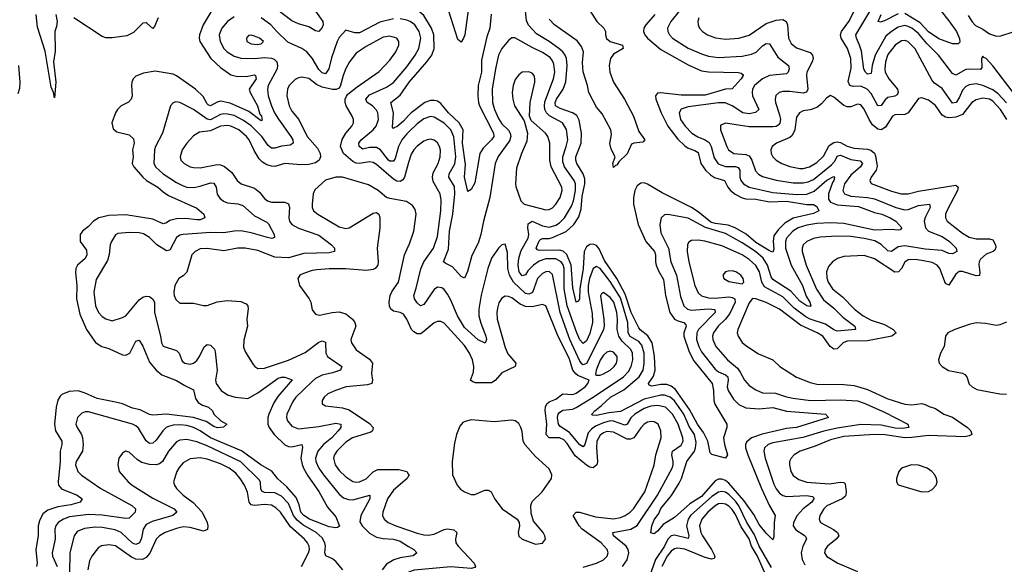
# Model space of a CAD drawing. Header units: inches. Extents: x 1843162 to 1959474, y 907081 to 1016326.
# Tile 382 of 656: x 1897704 to 1903517, y 953062 to 956280. Entities that reach past the tile are written whole.
import ezdxf

# ---------------------------------------------------------------- set-up
doc = ezdxf.new("R2010")
doc.units = ezdxf.units.IN
doc.header["$MEASUREMENT"] = 0
doc.layers.add('B8995', color=7, linetype='Continuous')
doc.layers.add('B9905', color=7, linetype='Continuous')

msp = doc.modelspace()

# ---------------------------------------------------------------- linework, layer by layer
at = {"layer": 'B8995', "color": 5}
for points, elevation in [([(1899449.6, 956330), (1899493.7, 956270), (1899494.7, 956250), (1899490, 956233.6), (1899470, 956210.9), (1899450, 956213.8), (1899410, 956237.6), (1899350, 956254.5), (1899310, 956272.1), (1899130, 956412.4)], 520), ([(1898870, 956387.6), (1898786.4, 956250), (1898765.7, 956190), (1898762.6, 956170), (1898767.6, 956150), (1898831.9, 956050), (1898890, 955997.8), (1898950, 955954.4), (1898990, 955943.4), (1899050, 955945.8), (1899090, 955953), (1899096.9, 955950), (1899100.5, 955930), (1899059.4, 955870), (1899064.5, 955850), (1899108.3, 955770), (1899122.1, 955722.1), (1899131.1, 955708.9), (1899134.5, 955685.5), (1899130, 955682.8), (1899057.3, 955737.3), (1898946.3, 955786.3), (1898890, 955797.7), (1898870, 955793.4), (1898830, 955771.4), (1898817.1, 955777.1), (1898810, 955782.4), (1898786.7, 955826.7), (1898742.5, 955870), (1898630, 955949), (1898610, 955957.3), (1898503.8, 955976.2), (1898435.5, 955964.5), (1898390, 955945.6), (1898374.4, 955930), (1898366, 955910), (1898363.2, 955890), (1898367.1, 955830), (1898361.3, 955810), (1898346.8, 955793.2), (1898303.2, 955770), (1898281.8, 955750), (1898269.1, 955730), (1898247.7, 955670), (1898255.9, 955635.9), (1898278.2, 955618.2), (1898350, 955600.2), (1898376, 955576), (1898380.1, 955550), (1898370.8, 955510), (1898374.2, 955470), (1898368.8, 955430), (1898377, 955410), (1898430.1, 955350), (1898452.2, 955330), (1898520.1, 955290), (1898550, 955262.2), (1898581.6, 955241.6), (1898750, 955166), (1898791.8, 955130), (1898797, 955110), (1898770, 955097.8), (1898750, 955096.5), (1898684.7, 955104.7), (1898630, 955103.2), (1898590, 955093.8), (1898570, 955079.8), (1898550, 955073), (1898490, 955102), (1898330, 955126.2), (1898230, 955122.2), (1898171.2, 955108.8), (1898140.2, 955090), (1898110, 955057.8), (1898075.2, 955030), (1898061.2, 955010), (1898061.3, 954970), (1898098.3, 954918.3), (1898099.8, 954890), (1898090.1, 954869.9), (1898046, 954830), (1898035.9, 954810), (1898034.1, 954785.9), (1898042, 954710), (1898039.2, 954630), (1898059.5, 954539.5), (1898098.4, 954450), (1898151.9, 954371.9), (1898188.7, 954348.7), (1898230, 954336.3), (1898310, 954300.2), (1898330, 954297.7), (1898353.5, 954310), (1898390, 954381.3), (1898410, 954386.7), (1898430, 954351.6), (1898470, 954256.5), (1898510, 954208.7), (1898542.5, 954182.5), (1898630, 954148.1), (1898678.1, 954118.1), (1898730, 954093.7), (1898742.4, 954042.4), (1898758.3, 954018.3), (1898783.1, 954003.1), (1898818, 953990), (1898842, 953970), (1898850.8, 953950), (1898890.8, 953910), (1898926, 953890), (1898907.9, 953872.1), (1898871, 953869), (1898850, 953876.8), (1898805.7, 953905.7), (1898730, 953930), (1898571.2, 953948.8), (1898490, 953943.2), (1898470, 953946.5), (1898415, 953975), (1898370, 953984.4), (1898310, 954009.9), (1898270, 954020.6), (1898161.3, 954041.3), (1898090, 954074.1), (1898050, 954086.3), (1897996.1, 954083.9), (1897953.6, 954066.4), (1897943.4, 954056.6), (1897930, 954032), (1897919.5, 953990), (1897909.6, 953890), (1897915.8, 953850), (1897953.5, 953790), (1897952.8, 953770), (1897941.9, 953730), (1897943.2, 953670), (1897930.6, 953550), (1897932.1, 953530), (1897950, 953507.5), (1898043.1, 953470), (1898073, 953450), (1898061.6, 953430), (1898006.8, 953413.2), (1897930, 953401.1), (1897870, 953382.7), (1897840.4, 953359.6), (1897820.3, 953319.7), (1897813.8, 953290), (1897813.5, 953230), (1897799.9, 953150), (1897807.9, 953070), (1897803.9, 953050)], 520), ([(1897916.5, 956310), (1897925.5, 956270), (1897921.4, 956238.6), (1897910.9, 956209.1), (1897913.9, 956093.9), (1897903.2, 956030), (1897916.9, 955910), (1897910, 955818), (1897903.7, 955850), (1897890, 955882), (1897854.4, 956094.4), (1897810, 956236.2), (1897801.3, 956310)], 480), ([(1898970, 956296.8), (1898930, 956268.8), (1898898, 956230), (1898882.5, 956190), (1898888.1, 956150), (1898909.4, 956110), (1898928.5, 956090), (1898970, 956064.8), (1899010, 956053), (1899089.6, 956049.6), (1899150, 956055.4), (1899190, 956052.8), (1899206.5, 956046.5), (1899222.2, 956030), (1899226.8, 956010), (1899223.9, 955990), (1899170.7, 955890), (1899167, 955870), (1899171.5, 955830), (1899190.5, 955770), (1899209.2, 955730), (1899231.5, 955691.5), (1899304.5, 955590), (1899315.6, 955570), (1899319.3, 955550), (1899301.1, 955538.9), (1899250, 955533.3), (1899210, 955521.2), (1899190, 955521.6), (1899170, 955535.9), (1899133, 955590), (1899070, 955652.7), (1899024.8, 955684.8), (1898970, 955713.2), (1898930, 955722.5), (1898910, 955722.6), (1898890, 955719.7), (1898830, 955688.5), (1898810, 955691.2), (1898730, 955749.8), (1898650, 955789.6), (1898626.2, 955793.8), (1898610, 955789.2), (1898594, 955770), (1898547.6, 955610), (1898505.1, 955530), (1898499.4, 955510), (1898496.3, 955430), (1898508.3, 955408.3), (1898550.2, 955370), (1898630, 955317.9), (1898670, 955297.7), (1898690, 955291.2), (1898731.7, 955288.3), (1898770, 955295.9), (1898830, 955316.4), (1898850, 955313.5), (1898863, 955290), (1898869.2, 955249.2), (1898884.8, 955224.8), (1898907.5, 955207.5), (1898930, 955198.5), (1898991.3, 955191.3), (1899021.7, 955181.7), (1899090, 955120.1), (1899163.8, 955083.8), (1899173.4, 955073.4), (1899205.7, 955010), (1899207.3, 954992.7), (1899192, 954988), (1899167.8, 954992.2), (1899070, 955020.9), (1899010, 955032), (1898970, 955030.3), (1898910, 955019.9), (1898830, 955021.7), (1898669.2, 955010.8), (1898650, 955006.6), (1898630, 954993), (1898590, 954917.7), (1898570, 954913.3), (1898513.3, 954950), (1898470, 954993.7), (1898435.4, 955015.4), (1898410, 955020.5), (1898350, 955022.1), (1898284.3, 955015.7), (1898270, 955008.5), (1898245.2, 954970), (1898237.8, 954950), (1898231.8, 954891.8), (1898222.7, 954857.3), (1898155.1, 954744.9), (1898142.1, 954670), (1898150.9, 954590), (1898168.8, 954550), (1898190, 954526.2), (1898212, 954512), (1898250, 954501.5), (1898310, 954519.5), (1898329.9, 954530.1), (1898410, 954624.9), (1898430, 954639.7), (1898450, 954646), (1898470, 954644.7), (1898490, 954627.9), (1898500.1, 954610), (1898500.5, 954550), (1898535.8, 954410), (1898540.2, 954370), (1898550, 954350.3), (1898630, 954326.3), (1898645.2, 954310), (1898662.3, 954262.3), (1898678, 954250), (1898710, 954243.8), (1898730, 954250.2), (1898750, 954266.4), (1898766.3, 954290), (1898792.7, 954347.3), (1898810, 954360.8), (1898830, 954356.5), (1898853.1, 954333.1), (1898857.1, 954317.1), (1898868.9, 954210), (1898859.3, 954150), (1898864.1, 954130), (1898892.4, 954090), (1898930, 954064.1), (1898975.5, 954050), (1899050, 954042.4), (1899110, 954075.3), (1899230, 954161.8), (1899250, 954168.8), (1899268.6, 954168.6), (1899312.3, 954152.3), (1899227.2, 954052.8), (1899203.6, 954016.4), (1899174.2, 953950), (1899168.7, 953928.7), (1899168.7, 953890), (1899176.9, 953870), (1899206.2, 953830), (1899270, 953768.9), (1899290, 953757.4), (1899310, 953756), (1899370.3, 953770), (1899373.9, 953753.9), (1899364.2, 953690), (1899371.4, 953651.4), (1899380.3, 953630), (1899404.6, 953584.6), (1899470, 953491.5), (1899520.4, 953400.4), (1899570, 953343.7), (1899591.9, 953288.1), (1899580.7, 953279.3), (1899570, 953277.6), (1899530, 953283.4), (1899414.8, 953330), (1899382.3, 953350), (1899363.5, 953370), (1899354.7, 953414.7), (1899336.1, 953456.1), (1899280.8, 953520.8), (1899227.3, 953567.3), (1899192.2, 953612.2), (1899127.9, 953650), (1899012.9, 953732.9), (1898829.6, 953809.6), (1898770, 953850.9), (1898730, 953871.2), (1898690, 953882.7), (1898650, 953885.7), (1898610, 953884), (1898583.1, 953876.9), (1898568.4, 953870), (1898548.2, 953851.8), (1898510, 953794.8), (1898490, 953777.7), (1898470, 953775.4), (1898450, 953792.5), (1898405.8, 953865.8), (1898390, 953880.8), (1898370, 953890.9), (1898110, 953963.2), (1898090, 953963.2), (1898070, 953954.8), (1898044.7, 953930), (1898035.2, 953890), (1898043, 953870), (1898069.6, 953829.6), (1898075.6, 953810), (1898078.4, 953770), (1898074.6, 953730), (1898036.8, 953670), (1898034.3, 953650), (1898046.4, 953610), (1898068.6, 953588.6), (1898182.9, 953510), (1898366.5, 953410), (1898386.9, 953390), (1898384.9, 953370), (1898350, 953335.5), (1898330, 953332.2), (1898190, 953352.6), (1898110, 953357.4), (1897997.2, 953342.8), (1897962.3, 953330), (1897931.8, 953310), (1897916.8, 953290), (1897911.9, 953270), (1897913.2, 953210), (1897895.1, 953130), (1897898, 953110), (1897924.5, 953050)], 540), ([(1898520.8, 956290), (1898499.9, 956240.1), (1898490, 956227.3), (1898457.4, 956257.4), (1898450, 956261), (1898430, 956258.2), (1898375.6, 956204.4), (1898335.8, 956184.2), (1898250, 956171.7), (1898212.8, 956172.8), (1898190, 956179.7), (1898023.5, 956290)], 480), ([(1899910, 956284), (1899830, 956264.9), (1899710, 956202.8), (1899682.6, 956202.6), (1899630, 956218.4), (1899590, 956173.7), (1899577.7, 956150), (1899545, 956055), (1899529.7, 955990.3), (1899510, 955960.6), (1899490, 955966), (1899470, 955985.9), (1899430, 956052.5), (1899399.8, 956090), (1899369.4, 956109.4), (1899286.8, 956146.8), (1899221.4, 956210), (1899187.2, 956250), (1899130, 956289.9)], 540), ([(1900000, 956273.9), (1899990, 956277.8), (1899950, 956284.7)], 540), ([(1900000, 955436.7), (1899974.9, 955350), (1899965.5, 955334.5), (1899950, 955323.4), (1899930, 955325.3), (1899910, 955338.1), (1899810, 955424), (1899790, 955436.4), (1899770, 955440.9), (1899710, 955430.3), (1899690, 955432.3), (1899670, 955442.1), (1899615.2, 955490), (1899597.8, 955530), (1899607.7, 955572.3), (1899630.3, 955609.7), (1899665.6, 955650), (1899673.8, 955670), (1899674, 955690), (1899667.7, 955710), (1899630.6, 955770), (1899624.6, 955790), (1899625.6, 955810), (1899632.9, 955827.1), (1899641.2, 955838.8), (1899696.3, 955883.7), (1899826.1, 955973.9), (1899890, 956039.7), (1899924.6, 956090), (1899941.6, 956130), (1899941.4, 956150), (1899929.8, 956169.8), (1899890, 956182.9), (1899850, 956175.6), (1899750, 956122.3), (1899690, 956082.2), (1899650.9, 956030), (1899630, 955991.1), (1899613.5, 955950), (1899595.5, 955884.5), (1899586.7, 955873.3), (1899573.1, 955866.9), (1899550, 955867.3), (1899490, 955880.4), (1899456.7, 955896.7), (1899410, 955931.4), (1899370, 955940.8), (1899350, 955937.2), (1899330, 955926.2), (1899295.5, 955890), (1899285.2, 955870), (1899280.2, 955830), (1899293.9, 955770), (1899310, 955740.2), (1899350.9, 955690), (1899400.1, 955590), (1899461.3, 955521.3), (1899477.5, 955490), (1899479.6, 955470), (1899472, 955450), (1899450, 955433.9), (1899410, 955424.2), (1899362.8, 955422.8), (1899270, 955430.5), (1899210, 955413.4), (1899190, 955413.9), (1899162.5, 955422.5), (1899137.4, 955437.4), (1899117.1, 955457.1), (1899087.3, 955507.3), (1899058.6, 955570), (1899043.8, 955590), (1898998.4, 955630), (1898950, 955651.4), (1898930, 955655), (1898890, 955649.9), (1898830, 955623.8), (1898765.5, 955614.5), (1898730, 955593), (1898691.1, 955550), (1898662.6, 955510), (1898651.4, 955470), (1898655.2, 955450), (1898674.6, 955430), (1898710, 955410.2), (1898730, 955405.6), (1898770, 955405.5), (1898870, 955425.1), (1898890, 955422.6), (1898912.8, 955412.8), (1898957.2, 955377.2), (1898987.1, 955330), (1898999, 955319), (1899010.5, 955310), (1899090, 955283.8), (1899120.5, 955260.5), (1899150, 955222.8), (1899166.3, 955210), (1899190, 955202.4), (1899270, 955201.8), (1899290, 955190.9), (1899297.3, 955170), (1899291.9, 955110), (1899296.3, 955090), (1899310.5, 955070.5), (1899349, 955049), (1899470, 955006), (1899545.6, 954950), (1899562.7, 954930), (1899562.8, 954917.2), (1899561.6, 954910), (1899530, 954902.7), (1899381.9, 954898.1), (1899290, 954872.8), (1899210, 954876.4), (1899110, 954916.4), (1899035.3, 954930), (1898990, 954930.5), (1898910, 954913.3), (1898810, 954927.3), (1898770, 954925.7), (1898739.1, 954910), (1898721, 954890), (1898691.3, 954788.7), (1898670, 954766.9), (1898644.4, 954750), (1898620.5, 954710), (1898613.1, 954670), (1898616.1, 954650), (1898626.5, 954626.5), (1898650, 954604.2), (1898730, 954604.6), (1898790, 954590.3), (1898810, 954591.4), (1898870, 954612.9), (1898930, 954621.2), (1899010, 954614.3), (1899040.3, 954600.3), (1899050.5, 954590), (1899052.5, 954572.5), (1899044.4, 954510), (1899048.4, 954470), (1899026.5, 954386.5), (1899024.5, 954344.5), (1899036.4, 954316.4), (1899082.3, 954242.3), (1899092.4, 954230), (1899110, 954219.6), (1899150, 954220.6), (1899290, 954269.1), (1899390, 954314.6), (1899470, 954374), (1899490, 954383.5), (1899510, 954374.9), (1899511.5, 954310), (1899521.3, 954290), (1899606, 954230), (1899598.7, 954210), (1899550, 954193.4), (1899490, 954180.4), (1899450, 954160.7), (1899430, 954143.2), (1899335, 954050), (1899315.9, 954024.1), (1899280.1, 953950), (1899279.1, 953930), (1899284.2, 953910), (1899310, 953877.5), (1899350, 953863.3), (1899470, 953876.2), (1899570, 953896.8), (1899600.2, 953890), (1899600.1, 953870), (1899584, 953850), (1899545.9, 953810), (1899497.6, 953770), (1899463.4, 953730), (1899451, 953690), (1899452.9, 953670), (1899469.6, 953630), (1899497.1, 953590), (1899590, 953476.6), (1899615, 953455), (1899644.8, 953444.8), (1899670, 953444.1), (1899770.1, 953470.1), (1899770.8, 953450), (1899718.6, 953350), (1899712.6, 953312.6), (1899724.8, 953290), (1899770, 953245.5), (1899810, 953222.7), (1899850, 953214.6), (1899910, 953210.1), (1899950, 953198.7), (1900000, 953168.4)], 560), ([(1897695.5, 955844.5), (1897704.1, 955875.9), (1897706.9, 955910), (1897698.1, 956010)], 520), ([(1900000, 955615.7), (1899990, 955606), (1899959.7, 955570), (1899940.4, 955530), (1899920.5, 955459.5), (1899910, 955443), (1899890, 955443.2), (1899880.5, 955450), (1899833.8, 955510), (1899810, 955523.8), (1899770, 955524.8), (1899730, 955515.5), (1899707.3, 955530), (1899705.3, 955550), (1899710, 955557.1), (1899719.6, 955570), (1899791.6, 955630), (1899808.1, 955650), (1899822.9, 955690), (1899818.5, 955730), (1899810, 955745), (1899786.4, 955770), (1899755.9, 955790), (1899747, 955810), (1899770, 955835.4), (1899870, 955880.3), (1899910, 955908.9), (1899990, 956001.9), (1900000, 956015.8)], 540), ([(1900000, 955713.9), (1899970, 955679.7), (1899930, 955646.6), (1899916.3, 955643.7), (1899910, 955636.9), (1899905.5, 955645.5), (1899911.6, 955730), (1899895.2, 955790), (1899950, 955833), (1900000, 955905.5)], 520), ([(1900000, 955197.8), (1899986.6, 955206.6), (1899890, 955222.6), (1899870, 955229.6), (1899820.5, 955270), (1899763.9, 955303.9), (1899610, 955349), (1899570, 955349.8), (1899510, 955331.6), (1899445.5, 955274.5), (1899436.9, 955250), (1899430.2, 955190), (1899430.2, 955170), (1899438.9, 955150), (1899463.1, 955130), (1899590, 955056.2), (1899630, 955045.2), (1899650, 955050.2), (1899790, 955137.1), (1899810, 955140.5), (1899824, 955130), (1899830.3, 955110.3), (1899830.2, 955049.8), (1899813.8, 954930), (1899821.1, 954850), (1899817.6, 954830), (1899803, 954810), (1899790, 954803.9), (1899750, 954798.4), (1899630, 954807.7), (1899530, 954807.6), (1899458.3, 954801.7), (1899430, 954797.3), (1899379.3, 954780.7), (1899358, 954770), (1899346.7, 954750), (1899355.8, 954710), (1899412, 954630), (1899422, 954610), (1899430, 954566), (1899450, 954539.1), (1899474, 954534), (1899549.4, 954550.6), (1899590, 954554.4), (1899630, 954542.7), (1899669.2, 954510), (1899682.3, 954490), (1899687.9, 954470), (1899659.2, 954390), (1899662, 954370), (1899689.5, 954329.5), (1899770, 954274.6), (1899787.2, 954250), (1899781.3, 954190), (1899787.2, 954150), (1899782.3, 954130), (1899758.2, 954121.8), (1899630.8, 954110), (1899568.4, 954090), (1899523.7, 954070), (1899502.3, 954050), (1899490.4, 954030), (1899490.5, 954010), (1899510, 953998), (1899610, 953986.6), (1899650, 953975), (1899770, 953894.7), (1899791.4, 953870), (1899786.5, 953850), (1899776.3, 953843.7), (1899669.1, 953810), (1899630, 953784.5), (1899576.6, 953730), (1899562.8, 953710), (1899557.5, 953690), (1899566.3, 953650), (1899590, 953616.8), (1899630, 953579.8), (1899670, 953552.3), (1899690, 953548.3), (1899710, 953549.5), (1899750, 953567.1), (1899791.2, 953608.8), (1899817.6, 953622.4), (1899942.7, 953622.7), (1899988.9, 953610), (1900000, 953593.6)], 580), ([(1900000, 954489.2), (1899990, 954511.1), (1899970, 954540.3), (1899950, 954550.5), (1899910, 954558.6), (1899894.2, 954570), (1899886.8, 954586.8), (1899884.4, 954610), (1899892, 954650), (1899903.3, 954676.7), (1899939.8, 954730), (1899975.3, 954890), (1900000, 954943.3)], 580), ([(1899610.7, 953030), (1899570, 953079.7), (1899550, 953094.6), (1899512.1, 953112.1), (1899505.7, 953130), (1899509.5, 953170), (1899505.5, 953190), (1899490, 953219.3), (1899454.6, 953250), (1899375.6, 953295.6), (1899342.3, 953322.3), (1899320.8, 953350), (1899290, 953421.3), (1899250, 953465.5), (1899210, 953485.5), (1899150, 953487), (1899134.2, 953494.2), (1899128.4, 953508.4), (1899126.1, 953546.1), (1899118.8, 953558.8), (1899010, 953668), (1898810, 953762.4), (1898750, 953785.2), (1898690, 953799.6), (1898650, 953795.5), (1898630, 953785.2), (1898582.8, 953730), (1898547.4, 953670), (1898530, 953655.6), (1898510, 953649.9), (1898470, 953651.4), (1898424.3, 953664.3), (1898399.2, 953679.2), (1898350, 953724.2), (1898328.9, 953731.1), (1898310, 953719.5), (1898290, 953689), (1898283.1, 953650), (1898292, 953610), (1898344.4, 953550), (1898367.6, 953530), (1898490, 953453.1), (1898616.2, 953390), (1898631.3, 953370), (1898607.2, 953350), (1898485.5, 953314.5), (1898450, 953296.7), (1898433, 953270), (1898422.9, 953217.1), (1898411.7, 953190), (1898390, 953179.6), (1898370, 953186.5), (1898303.4, 953250), (1898266.7, 953266.7), (1898190, 953279.5), (1898150, 953281.2), (1898086.5, 953273.5), (1898044.2, 953255.8), (1898025.3, 953230), (1898000.1, 953130), (1897998.2, 953010)], 560), ([(1899368.5, 953050), (1899409.9, 953130), (1899415.3, 953150), (1899413.4, 953170), (1899403.6, 953190), (1899385.2, 953210), (1899303.2, 953283.2), (1899244.4, 953370), (1899216.3, 953396.3), (1899190, 953410.8), (1899150, 953416.5), (1899090, 953410.3), (1899070, 953414.5), (1899059.1, 953430), (1899048.5, 953488.5), (1899030.4, 953530), (1899006.5, 953570), (1898980.7, 953600.7), (1898941, 953630), (1898890, 953656.2), (1898810, 953682.9), (1898770, 953691), (1898710, 953685), (1898670, 953661.1), (1898645.4, 953634.6), (1898630.9, 953610), (1898612.9, 953550), (1898617.8, 953530), (1898629.6, 953509.6), (1898668.4, 953470), (1898727.4, 953427.4), (1898781.9, 953370), (1898810.5, 953310), (1898815.5, 953290), (1898812.9, 953267.1), (1898790, 953257.9), (1898710, 953280.1), (1898670, 953282.9), (1898630, 953274.8), (1898562, 953250), (1898529.4, 953230.6), (1898510, 953210.6), (1898471.7, 953128.3), (1898450, 953102.4), (1898428.3, 953091.7), (1898390, 953093.7), (1898364.2, 953104.2), (1898270, 953171), (1898230, 953177.9), (1898187.8, 953172.2), (1898170, 953161), (1898155.4, 953144.6), (1898129.5, 953110.5), (1898117, 953083), (1898106.4, 953030)], 580), ([(1900000, 953585.6), (1899991.3, 953570), (1899910, 953500.2), (1899875.4, 953450), (1899847, 953370), (1899846.8, 953350), (1899855.5, 953330), (1899879.6, 953310), (1899923.6, 953290), (1900000, 953263.6)], 580), ([(1900000, 953108.9), (1899950, 953101.4), (1899912.1, 953087.9), (1899870, 953062.5), (1899843.1, 953030)], 560)]:
    msp.add_lwpolyline(points, dxfattribs=dict(at, elevation=elevation))
at = {"layer": 'B8995', "color": 5, "elevation": 560}
msp.add_lwpolyline([(1899070, 956188.9), (1899054.2, 956185.8), (1899042.3, 956170), (1899045.5, 956150), (1899070, 956136.4), (1899106.5, 956133.5), (1899130, 956136.5), (1899142.8, 956150), (1899120.3, 956170), (1899090, 956183.2)], close=True, dxfattribs=at)
at = {"layer": 'B9905', "color": 5}
for points, elevation in [([(1903570, 955850.3), (1903450, 956007.7), (1903410, 956050.5), (1903395.9, 956055.9), (1903390, 956064.7), (1903382.3, 956050), (1903383.2, 955996.8), (1903375.3, 955984.7), (1903310, 955988.1), (1903290, 955984.8), (1903230, 955952.4), (1903210, 955962), (1903128.6, 956070), (1903058.6, 956138.6), (1903010, 956197.8), (1902971.4, 956230), (1902950, 956240.3), (1902930, 956244.6), (1902890, 956236.1), (1902850, 956210.3), (1902818.1, 956181.9), (1902753.6, 956070), (1902737.2, 956010), (1902730, 955961.3), (1902710, 955958.5), (1902696.8, 955970), (1902688.4, 955988.4), (1902673.2, 956093.2), (1902662.7, 956130), (1902643.6, 956170), (1902640.7, 956190), (1902770, 956409.3)], 540), ([(1900000, 955905.5), (1900003.1, 955910), (1900108.5, 956030), (1900137.3, 956070), (1900151.4, 956110), (1900147.9, 956190), (1900135.3, 956230), (1900090, 956303.9), (1900054.5, 956334.5), (1900000, 956351.3)], 520), ([(1900352.6, 956350), (1900331.3, 956190), (1900324.9, 956170), (1900310, 956146.9), (1900290, 956163.6), (1900235.4, 956335.4)], 480), ([(1901454.1, 956310), (1901399.8, 956250), (1901389, 956230), (1901386.7, 956210), (1901394.4, 956190), (1901410.8, 956170), (1901490, 956104), (1901650, 956014), (1901730, 955977.2), (1901770, 955972.3), (1901947.6, 955967.6), (1901963.4, 955963.4), (1901974.2, 955954.2), (1901975.8, 955950), (1901964.1, 955930), (1901909.3, 955870.7), (1901870, 955868.5), (1901750, 955833.7), (1901610, 955834.7), (1901490, 955847.9), (1901470, 955846.2), (1901456.9, 955830), (1901459.2, 955810), (1901490.2, 955729.8), (1901530.6, 955650.6), (1901590, 955573.6), (1901630, 955533.7), (1901650, 955521), (1901690, 955507.7), (1901710, 955494.3), (1901725.8, 955430), (1901752.7, 955390), (1901782.3, 955362.3), (1901806.7, 955346.7), (1901864.2, 955330), (1901884.4, 955290), (1901901, 955270), (1901928.7, 955248.7), (1901970, 955227.4), (1901990, 955221.9), (1902050, 955219.8), (1902130, 955204), (1902230, 955207.8), (1902350, 955188.2), (1902390, 955188), (1902410, 955176), (1902422.6, 955150), (1902390, 955134.3), (1902270, 955106.4), (1902221.8, 955078.2), (1902182.2, 955037.8), (1902157, 955003), (1902151.8, 954970), (1902155.3, 954924.7), (1902150, 954906.2), (1902130, 954913.5), (1902050, 954963.7), (1901991.9, 955011.9), (1901928.3, 955050), (1901885.7, 955065.7), (1901810, 955075.5), (1901784.3, 955084.3), (1901710, 955144.9), (1901670, 955170.9), (1901496.8, 955256.8), (1901410, 955308.5), (1901390, 955315.4), (1901370, 955314.6), (1901350, 955298.5), (1901336.1, 955270), (1901328.4, 955230), (1901328.5, 955190), (1901356.1, 955070), (1901401.3, 954970), (1901451.1, 954910), (1901457.5, 954890), (1901457.4, 954850), (1901461.9, 954830), (1901475.4, 954795.4), (1901504.6, 954744.6), (1901516.2, 954650), (1901542.9, 954550), (1901570.6, 954510.6), (1901590, 954499.9), (1901624.2, 954490), (1901636.4, 954476.4), (1901638, 954470), (1901624.6, 954430), (1901625.4, 954410), (1901657, 954317), (1901684.6, 954264.6), (1901791.3, 954130), (1901800.6, 954090), (1901802.7, 954030), (1901807.9, 954007.9), (1901878, 953890), (1901879.1, 953870), (1901859.5, 953810), (1901864.2, 953770), (1901883.1, 953710), (1901871, 953690), (1901790.8, 953710.8), (1901781, 953721), (1901766.3, 953790), (1901741.7, 953841.7), (1901705.3, 953890), (1901657.6, 953977.6), (1901575.4, 954095.4), (1901550, 954114.7), (1901524.6, 954124.6), (1901490, 954125.3), (1901435.2, 954115.2), (1901420.2, 954120.2), (1901416.1, 954130), (1901446.4, 954173.6), (1901456.5, 954210), (1901451.6, 954291.6), (1901437.2, 954370), (1901412.9, 954412.9), (1901367, 954447), (1901358.6, 954458.6), (1901313.7, 954550), (1901278.6, 954658.6), (1901230, 954751.1), (1901156.7, 954856.7), (1901125.1, 954925.1), (1901110, 954945.7), (1901090, 954954.4), (1901070, 954952.2), (1901050, 954937.1), (1901036.9, 954910), (1901030.5, 954810), (1901010.8, 954690), (1901008.9, 954631.1), (1901002.8, 954617.2), (1900990, 954611.3), (1900970, 954695.1), (1900960.2, 954830), (1900933.1, 954893.1), (1900911.6, 954911.6), (1900890, 954917.4), (1900770, 954916.9), (1900760.1, 954920.1), (1900752.9, 954930), (1900770, 954972.7), (1900778.8, 954981.2), (1900790, 954987.9), (1900830, 954987.1), (1900850, 954992.6), (1900930, 955027.5), (1900976, 955070), (1901005.2, 955114.8), (1901018.2, 955161.8), (1901024.4, 955235.6), (1901041.1, 955310), (1901039.4, 955339.4), (1901030, 955369.8), (1900993.7, 955430), (1900987.1, 955450), (1900987.3, 955470), (1901017.9, 955550), (1901020.5, 955610), (1901007, 955687), (1900992.8, 955712.8), (1900968.2, 955730), (1900894.8, 955754.8), (1900867.4, 955770), (1900865.3, 955790), (1900873.2, 955810), (1900912.5, 955870), (1900927.9, 955912.1), (1900936.7, 956010), (1900932.6, 956050), (1900924.5, 956070), (1900910.7, 956090), (1900887.5, 956110), (1900830, 956151.5), (1900755.9, 956195.9), (1900708, 956248), (1900695.8, 956275.8), (1900686, 956370)], 520), ([(1901070, 956334.3), (1901111.1, 956270), (1901151.6, 956230), (1901162.5, 956210), (1901162.1, 956190), (1901169.2, 956169.2), (1901190, 956151.5), (1901261.8, 956130), (1901267.2, 956110), (1901210, 956076.8), (1901191.2, 956050), (1901183.8, 956010), (1901187.8, 955970), (1901210.3, 955910.3), (1901273.9, 955810), (1901326.7, 955710), (1901359.7, 955619.7), (1901394.4, 955570), (1901383.4, 955556.6), (1901330.2, 955549.8), (1901316.1, 955543.9), (1901290, 955486.6), (1901240.6, 955439.4), (1901230, 955420.5), (1901221.1, 955418.9), (1901210, 955407), (1901205.1, 955430), (1901219.3, 955470), (1901195.6, 955515.6), (1901187.9, 955547.9), (1901197.9, 955602.1), (1901194, 955630), (1901143.6, 955723.6), (1901110, 955763.2), (1901064.7, 955850), (1901056.6, 955890), (1901030, 955971.3), (1901026.6, 956026.6), (1901031.5, 956090), (1901021.2, 956121.2), (1900994.5, 956154.5), (1900862.2, 956250), (1900830, 956283.6)], 480), ([(1901597, 956330), (1901547.3, 956270), (1901527.8, 956230), (1901530.2, 956210), (1901540.2, 956190), (1901558, 956170), (1901650, 956111.8), (1901730, 956077.2), (1901770, 956064.2), (1901830, 956056.6), (1901970, 956063.7), (1902024.6, 956075.4), (1902051.6, 956088.4), (1902090, 956125.5), (1902110, 956138.4), (1902130, 956136.9), (1902179, 956059), (1902242.6, 956010), (1902246.8, 955990), (1902240.7, 955970), (1902230, 955959.3), (1902130, 955950.3), (1902090, 955929.4), (1902041.9, 955890), (1902030.6, 955869.4), (1902027.6, 955850), (1902030.6, 955830), (1902067.5, 955750), (1902048, 955732), (1902010, 955723.9), (1901973.5, 955730), (1901910, 955771.2), (1901868.6, 955788.6), (1901830, 955787.8), (1901650, 955765.7), (1901609.7, 955750.3), (1901598, 955730), (1901605.5, 955690), (1901632.8, 955650), (1901671.9, 955610), (1901707.9, 955587.9), (1901750.7, 955570.7), (1901774.2, 955554.2), (1901786.2, 955530), (1901803.2, 955463.2), (1901828.3, 955428.3), (1901870, 955411.7), (1901930, 955411.5), (1901946.1, 955406.1), (1901954.6, 955390), (1901954.9, 955350), (1901960.9, 955330), (1901977, 955310), (1902010, 955290.5), (1902150, 955258.9), (1902292.7, 955247.3), (1902350, 955248.8), (1902393.5, 955266.5), (1902470, 955331.2), (1902510, 955353), (1902513.4, 955350), (1902510.8, 955330), (1902502.1, 955317.9), (1902478.6, 955250), (1902479.5, 955219.5), (1902490, 955202.5), (1902530, 955186.4), (1902656, 955176), (1902750, 955141), (1902794.7, 955130), (1902843.5, 955110), (1902876, 955090), (1902911.8, 955050), (1902902.5, 955037.5), (1902890, 955035.8), (1902850, 955039.8), (1902750, 955037.1), (1902570, 955076.5), (1902490, 955080.3), (1902410, 955075), (1902350, 955065.1), (1902300.6, 955050), (1902267.9, 955030), (1902231.6, 954988.4), (1902224.5, 954970), (1902225.1, 954930), (1902258.5, 954830), (1902324.9, 954710), (1902347.2, 954647.2), (1902368.1, 954610), (1902374.9, 954590), (1902370, 954586), (1902350, 954589.4), (1902310, 954616.2), (1902256.4, 954676.4), (1902150, 954745.7), (1902140.9, 954760.9), (1902118.4, 954830), (1902092.3, 954870), (1902048.2, 954910), (1901970, 954961.7), (1901870, 955016), (1901752.4, 955052.4), (1901650, 955107.4), (1901530.2, 955129.8), (1901510, 955126.9), (1901490.2, 955109.8), (1901483.8, 955070), (1901490, 955020.5), (1901534.5, 954930), (1901547.5, 954850), (1901581.2, 954770), (1901604.5, 954644.5), (1901624.5, 954590), (1901647.2, 954570), (1901670, 954563.3), (1901771.5, 954571.5), (1901807.5, 954567.5), (1901810.1, 954550), (1901710.5, 954450), (1901701.2, 954430), (1901700.3, 954390), (1901712.5, 954350), (1901730, 954317.5), (1901810, 954215), (1901830, 954199.2), (1901870, 954182.1), (1901883.8, 954170), (1901886, 954150), (1901881.3, 954110), (1901885.9, 954090), (1901917.4, 954037.4), (1901950, 954006.6), (1901990, 953986.5), (1902070, 953981.7), (1902150, 953988.9), (1902230, 953967.4), (1902461, 953950), (1902478, 953930), (1902290, 953871.5), (1902230, 953863.7), (1902088.2, 953831.8), (1902024.1, 953810), (1901995.4, 953784.6), (1901989.6, 953770), (1901989.6, 953750), (1902002.5, 953710), (1902082.7, 953510), (1902130, 953406.9), (1902164.9, 953350), (1902157.8, 953310), (1902155.8, 953224.2), (1902150, 953207), (1902110, 953246.9), (1902070, 953297.8), (1902037.1, 953357.1), (1901980, 953440), (1901890, 953542.3), (1901870, 953557.5), (1901850, 953565.1), (1901830, 953564.6), (1901810, 953555.3), (1901730, 953463.7), (1901660.5, 953419.5), (1901570, 953339), (1901502.1, 953297.9), (1901470, 953258.9), (1901450, 953242.4), (1901430, 953249.2), (1901436.2, 953290), (1901450, 953324.9), (1901476.9, 953363.1), (1901490, 953391.4), (1901551.5, 953468.5), (1901597.6, 953542.4), (1901610.5, 953569.5), (1901643.3, 953670), (1901687.5, 953730), (1901694.3, 953750), (1901697.1, 953782.9), (1901687.4, 953830), (1901656.7, 953876.7), (1901624.4, 953950), (1901570, 954027.6), (1901544.4, 954050), (1901510, 954061.9), (1901490, 954061.9), (1901390, 954037.1), (1901250, 953964.9), (1901182.1, 953957.9), (1901110, 953940.7), (1901084.3, 953944.3), (1901081.8, 953950), (1901098.6, 953970), (1901139.6, 954000.4), (1901191.3, 954050), (1901270, 954093), (1901361.8, 954170), (1901384.9, 954210), (1901390.6, 954249.4), (1901389.9, 954310.1), (1901376.9, 954356.9), (1901358.9, 954378.9), (1901308.7, 954408.7), (1901296.5, 954430), (1901293.6, 954490), (1901250, 954637.1), (1901190, 954733.3), (1901130, 954808.9), (1901110, 954821.2), (1901090, 954810.8), (1901067, 954750), (1901059.8, 954710), (1901059.6, 954670), (1901083.8, 954543.8), (1901085.7, 954490), (1901070, 954425), (1901050, 954383.2), (1901030, 954367.6), (1901010, 954389.1), (1900992.3, 954430), (1900935.3, 954590), (1900919.1, 954690), (1900917.5, 954810), (1900912.2, 954832.2), (1900900.6, 954850), (1900870, 954867.3), (1900810, 954866.6), (1900770, 954852.4), (1900737.4, 954830), (1900704.6, 954795.4), (1900690, 954772.2), (1900670, 954765.8), (1900653, 954790), (1900647.6, 954830), (1900651.6, 954870), (1900664.2, 954915.8), (1900705.8, 954990), (1900709.1, 955010), (1900703.5, 955050), (1900706, 955074), (1900730, 955090.1), (1900790, 955062.7), (1900830, 955054.6), (1900870, 955066.8), (1900890, 955079.6), (1900919.4, 955110), (1900962.5, 955177.5), (1900974.1, 955210), (1900985.4, 955270), (1900984.8, 955310), (1900977.4, 955330), (1900920.3, 955410), (1900910, 955439.5), (1900910.7, 955470), (1900931.1, 955530), (1900939, 955570), (1900931.8, 955631.8), (1900907.6, 955670), (1900831.4, 955711.4), (1900814.2, 955730), (1900804.7, 955750), (1900801.6, 955770), (1900805.1, 955794.9), (1900855.3, 955930), (1900862.5, 955970), (1900857.8, 956017.8), (1900850, 956037.6), (1900836, 956056), (1900790, 956086.5), (1900730, 956114.9), (1900627, 956173), (1900610, 956172.4), (1900590, 956156.3), (1900550, 956109.7), (1900530.1, 956069.9), (1900512.3, 955990), (1900493.6, 955870), (1900495.7, 955790), (1900506.5, 955750), (1900530, 955696.3), (1900550, 955665), (1900590, 955627.4), (1900600.5, 955610), (1900603.1, 955590), (1900595.4, 955564.6), (1900529.3, 955470.7), (1900511.9, 955430), (1900478.9, 955230), (1900442.7, 955090), (1900427.1, 955010), (1900410, 954959.7), (1900373.8, 954886.2), (1900347.9, 954792.1), (1900330, 954752), (1900310, 954763), (1900259.5, 954819.5), (1900219.2, 954839.2), (1900206.6, 954850), (1900236.1, 954923.9), (1900241.2, 955030), (1900260.5, 955130), (1900272.8, 955250), (1900270, 955294), (1900236.7, 955350), (1900238.5, 955370), (1900272, 955428), (1900278.4, 955470), (1900267.2, 955587.2), (1900249.4, 955630), (1900210, 955668.8), (1900150, 955704.3), (1900130, 955707.7), (1900090, 955694.5), (1900050, 955664), (1900000, 955615.7)], 540), ([(1900487.4, 956312.6), (1900478.8, 956230), (1900461.9, 956178.1), (1900430, 956040.7), (1900429.7, 955970), (1900410.1, 955890), (1900408.6, 955830), (1900411.6, 955790), (1900417.9, 955770), (1900501.1, 955610), (1900503.6, 955590), (1900489.5, 955570), (1900439.7, 955520.3), (1900420.4, 955490), (1900390, 955315.1), (1900370, 955275.6), (1900350, 955265.1), (1900330.6, 955350), (1900336.2, 955423.8), (1900318, 955550), (1900323, 955630), (1900299.1, 955670), (1900236.4, 955730), (1900190, 955785.3), (1900170, 955799), (1900150, 955803.2), (1900130, 955802), (1900095.4, 955790), (1900014.1, 955730), (1900000, 955713.9)], 520), ([(1900000, 956015.8), (1900038.8, 956070), (1900059.9, 956110), (1900071.3, 956170), (1900063.2, 956210), (1900037.4, 956250), (1900010, 956269.9), (1900000, 956273.9)], 540), ([(1901713.4, 956290), (1901708.2, 956270), (1901709.1, 956250), (1901717.7, 956230), (1901734.9, 956210), (1901763.7, 956190), (1901812, 956172), (1901870, 956164.3), (1901948.7, 956170), (1902010, 956188), (1902110, 956258), (1902170, 956276.9), (1902210, 956281.6), (1902229, 956269), (1902237, 956250), (1902242.3, 956170), (1902259.2, 956139.2), (1902290, 956113.7), (1902370, 956085.1), (1902385.1, 956070), (1902387.7, 956050), (1902382.1, 956030), (1902351.8, 955970), (1902349.1, 955950), (1902357.8, 955870), (1902348.3, 955851.7), (1902330, 955845.7), (1902250, 955855), (1902210, 955855), (1902188.5, 955850), (1902168.2, 955831.8), (1902163.2, 955810), (1902165.5, 955790), (1902190, 955718), (1902194.9, 955690), (1902191.5, 955668.5), (1902182.6, 955657.4), (1902170.4, 955649.6), (1902150, 955647.5), (1902010, 955647.3), (1901871.3, 955668.7), (1901844.1, 955655.9), (1901840.3, 955650), (1901842, 955630), (1901878.3, 955530), (1901889.4, 955510), (1901919.5, 955490), (1901990, 955484), (1902010, 955475.2), (1902027, 955450), (1902047.5, 955387.5), (1902066.4, 955366.4), (1902090, 955353.1), (1902170, 955331.9), (1902270, 955316.6), (1902330, 955316), (1902357.9, 955322.1), (1902390, 955336.4), (1902497.5, 955422.5), (1902515.3, 955444.7), (1902530, 955473.7), (1902541.7, 955478.3), (1902550, 955479.9), (1902610, 955454.7), (1902665, 955445), (1902678.8, 955430), (1902667.5, 955410), (1902610, 955361.7), (1902573.3, 955310), (1902563.6, 955270), (1902573.8, 955250), (1902610, 955238), (1902709.8, 955229.8), (1902750, 955221.7), (1902875.8, 955170), (1902930, 955156.5), (1902950, 955159.2), (1903010, 955182.4), (1903074.9, 955190), (1903079.8, 955170), (1903048.8, 955111.2), (1903043.4, 955090), (1903050.8, 955050), (1903070.2, 955030), (1903150, 954998.4), (1903192.7, 954970), (1903231.7, 954930), (1903235.8, 954910), (1903210, 954896.2), (1903190, 954899.4), (1903150, 954916.7), (1903050, 954923.1), (1902930, 954943.4), (1902890, 954938.1), (1902850, 954910.5), (1902830, 954914), (1902790, 954951.4), (1902752.5, 954972.5), (1902690, 954987.8), (1902610, 954998.4), (1902530, 955000.4), (1902430, 954995.7), (1902390, 954987.1), (1902350.3, 954970), (1902329.3, 954950), (1902322.5, 954930), (1902322.8, 954910), (1902347.2, 954830), (1902407.2, 954687.2), (1902450, 954624.2), (1902510, 954576.3), (1902563.1, 954523.1), (1902633.8, 954470), (1902638.4, 954450), (1902530, 954438.7), (1902510, 954447.2), (1902461.2, 954481.2), (1902370, 954510.8), (1902344.1, 954524.1), (1902275.4, 954575.4), (1902210, 954643), (1902102, 954702), (1902084.9, 954730), (1902072.1, 954790), (1902050, 954828), (1902010, 954864), (1901970, 954889.9), (1901850, 954944), (1901748.9, 954971.1), (1901710, 954977.4), (1901670, 954975.5), (1901654.5, 954965.5), (1901647.4, 954952.6), (1901645, 954910), (1901655, 954850), (1901690.1, 954710), (1901710, 954666.5), (1901730, 954648.4), (1901770, 954636.6), (1901810, 954635.2), (1901890, 954642.3), (1901910, 954639.5), (1901925.1, 954630), (1901927.5, 954610), (1901895.4, 954544.6), (1901870, 954511.5), (1901827.3, 954470), (1901799.8, 954430), (1901794.2, 954410), (1901795.6, 954390), (1901814.3, 954350), (1901883, 954270), (1901940.7, 954220.7), (1901957.7, 954197.7), (1901982, 954150), (1902010, 954118.4), (1902050, 954092.6), (1902090, 954075.9), (1902166.9, 954073.1), (1902230, 954051.3), (1902270, 954043.3), (1902372, 954030), (1902550, 954033.1), (1902650, 954027.8), (1902690, 954014.9), (1902810, 953961.1), (1902946.4, 953890), (1902953, 953870), (1902914.9, 953865.1), (1902872.9, 953867.1), (1902790, 953885.2), (1902670, 953888.8), (1902530, 953867.1), (1902451.2, 953848.8), (1902327.8, 953812.2), (1902150, 953779.3), (1902122.8, 953770), (1902101.6, 953750), (1902096.6, 953730), (1902104, 953690), (1902156.2, 953536.2), (1902170, 953508.3), (1902190, 953482.5), (1902209.3, 953469.3), (1902230, 953462.6), (1902349.6, 953469.6), (1902383.5, 953463.5), (1902393.6, 953453.6), (1902379.5, 953430), (1902329.5, 953390.5), (1902294.7, 953350), (1902271.5, 953310), (1902269.5, 953290), (1902285.2, 953265.2), (1902334.9, 953234.9), (1902344.2, 953224.2), (1902348.4, 953210), (1902327.3, 953170), (1902316.8, 953130), (1902322.6, 953090), (1902338.5, 953058.5)], 560), ([(1903530, 955789.1), (1903481.1, 955841.1), (1903450, 955864.4), (1903390, 955891.4), (1903350, 955900.5), (1903310, 955895.5), (1903290, 955885.9), (1903270, 955864.2), (1903250, 955817.1), (1903232.3, 955790), (1903210, 955787.4), (1903150, 955873.1), (1903105, 955905), (1903090, 955921.2), (1902990, 956107), (1902948, 956150), (1902930, 956157.4), (1902910, 956155), (1902873.4, 956130), (1902830, 956074), (1902815, 956030), (1902810.5, 955990), (1902814.1, 955970), (1902835.1, 955930), (1902885.3, 955870), (1902890.8, 955850), (1902883.9, 955836.1), (1902871.1, 955828.9), (1902830, 955820.7), (1902813.7, 955806.3), (1902790, 955773.5), (1902770, 955771.6), (1902730, 955844.1), (1902707.9, 955870), (1902670, 955886.5), (1902624.6, 955884.6), (1902604.2, 955890), (1902594.8, 955914.8), (1902612.5, 955992.5), (1902611.1, 956050), (1902591.3, 956110), (1902553.7, 956170), (1902549.9, 956190), (1902555.7, 956210), (1902598.8, 956270), (1902630.4, 956330)], 560), ([(1902890, 956313.5), (1902810, 956272.4), (1902785.4, 956265.4), (1902772.7, 956270), (1902789.9, 956310)], 520), ([(1903143.7, 956330), (1903190, 956273.5), (1903233.6, 956210), (1903252, 956168), (1903253.8, 956146.2), (1903243.8, 956136.2), (1903210, 956138), (1903130, 956165.7), (1903070, 956207.5), (1903020.2, 956260.2), (1902930, 956315.6)], 520), ([(1903303.7, 956303.7), (1903326.5, 956266.5), (1903346, 956246), (1903390, 956223.3), (1903430, 956195.3), (1903470, 956182.2), (1903495.6, 956184.4), (1903570, 956208.5)], 540), ([(1903530.8, 955690), (1903493.7, 955750), (1903450, 955798.8), (1903430, 955809.9), (1903390, 955816), (1903350, 955806.9), (1903325.3, 955790), (1903270, 955719.5), (1903230, 955703.5), (1903190, 955700.5), (1903170, 955704), (1903150, 955715.2), (1903110, 955772.4), (1903070, 955804.5), (1903030, 955818), (1903010, 955814.5), (1902950.1, 955729.9), (1902930, 955720.1), (1902870, 955717.8), (1902855.8, 955710), (1902815.1, 955644.9), (1902790, 955629.9), (1902770, 955633.6), (1902739.5, 955659.5), (1902719.2, 955690), (1902690, 955752.1), (1902670, 955775.9), (1902650, 955779.8), (1902610, 955765.4), (1902590, 955764.9), (1902570, 955773), (1902510, 955822.3), (1902490, 955831.8), (1902470, 955818.7), (1902438.2, 955781.8), (1902410, 955760.8), (1902370, 955746.6), (1902330, 955740.6), (1902306.7, 955730), (1902290, 955702.9), (1902280.6, 955630), (1902264, 955596), (1902250, 955584.7), (1902172, 955550), (1902146, 955530), (1902137.7, 955510), (1902140.2, 955490), (1902150.3, 955470), (1902170.3, 955450), (1902204.2, 955430), (1902250, 955412.2), (1902310, 955400.9), (1902330, 955400.9), (1902366.6, 955410), (1902410, 955437), (1902450, 955473.2), (1902483.4, 955536.6), (1902510, 955553.9), (1902530, 955557.5), (1902550, 955553.8), (1902590, 955533.1), (1902630, 955520.3), (1902710, 955515.2), (1902728.9, 955508.9), (1902750.3, 955490.3), (1902756.4, 955476.4), (1902766.4, 955413.6), (1902760.1, 955390), (1902730.2, 955350), (1902722.6, 955330), (1902731.6, 955311.6), (1902850, 955267.4), (1902908.6, 955251.4), (1902950, 955251.5), (1903010, 955266.7), (1903230, 955302.6), (1903243.9, 955290), (1903240.7, 955270), (1903176.6, 955150), (1903170.1, 955130), (1903170.2, 955110), (1903179.7, 955090), (1903270, 955018.4), (1903310, 954995.4), (1903350, 954984.7), (1903430, 954985.5), (1903450, 954979.1), (1903464, 954950), (1903466.8, 954933.2), (1903460.9, 954919.1), (1903450.4, 954910), (1903410, 954894.2), (1903375.6, 954864.4), (1903367.9, 954850), (1903366.7, 954833.3), (1903372.9, 954787.1), (1903370.7, 954769.3), (1903350, 954766.1), (1903270, 954792.8), (1903250, 954792.2), (1903230, 954777), (1903190, 954710.8), (1903170, 954721.6), (1903135.8, 954810), (1903120.2, 954830), (1903090, 954844.7), (1903030, 954857.3), (1902990, 954863.9), (1902950, 954860.5), (1902930, 954848.1), (1902910.1, 954809.9), (1902891.5, 954790), (1902870, 954787.5), (1902750, 954866.4), (1902690, 954886.5), (1902570, 954881.5), (1902531.4, 954868.6), (1902502, 954850), (1902478, 954822), (1902467, 954790), (1902470, 954754), (1902477.5, 954730), (1902501.9, 954690), (1902562.2, 954642.2), (1902632.4, 954570), (1902684, 954530), (1902730, 954505.3), (1902810, 954479.5), (1902860.9, 954450), (1902878.6, 954430), (1902852.2, 954410), (1902710, 954383.4), (1902590, 954379.7), (1902565.9, 954370), (1902530, 954335.2), (1902510, 954333.1), (1902489.2, 954349.2), (1902445, 954410), (1902411.6, 954430), (1902314.2, 954474.2), (1902190, 954569.9), (1902110, 954608.2), (1902050, 954630.6), (1902030, 954632.4), (1902010, 954606.3), (1901943, 954450), (1901940.6, 954430), (1901945.4, 954410), (1901970, 954372.9), (1901990, 954355.8), (1902066.5, 954306.5), (1902150, 954270.2), (1902191.5, 954231.5), (1902290, 954168.7), (1902370, 954136.8), (1902410, 954126.8), (1902570, 954125.5), (1902630, 954118.2), (1902710, 954095.2), (1902830, 954039.6), (1902930, 954008.1), (1902970, 954003.8), (1903030, 954012.5), (1903050, 954007), (1903073.9, 953993.9), (1903110, 953983.7), (1903160.2, 953950), (1903210.7, 953930.7), (1903299.6, 953870), (1903318.7, 953850), (1903325.5, 953830), (1903310, 953820.5), (1903284.6, 953815.4), (1903070, 953823.1), (1902970, 953810.6), (1902930, 953810.2), (1902813.1, 953826.9), (1902751.1, 953828.9), (1902570, 953817.9), (1902490, 953798.3), (1902400, 953760), (1902311.8, 953730), (1902275.8, 953710), (1902257.5, 953690), (1902249.3, 953670), (1902247.8, 953650), (1902257.1, 953610), (1902270, 953587.1), (1902303.3, 953563.3), (1902350, 953548.1), (1902483.2, 953536.8), (1902550, 953547.5), (1902570, 953544.9), (1902577.3, 953537.3), (1902582.7, 953490), (1902581.1, 953470), (1902576.4, 953463.6), (1902560.2, 953450), (1902470, 953407.2), (1902450.9, 953390), (1902426.8, 953350), (1902423.2, 953330), (1902431.2, 953310), (1902508.3, 953268.3), (1902532.4, 953250), (1902539.6, 953230), (1902524.9, 953210), (1902472.4, 953170), (1902459.2, 953150), (1902456.2, 953130), (1902468.1, 953108.1), (1902533.6, 953070), (1902650, 953020.3)], 580), ([(1901263, 953050), (1901290.8, 953089.2), (1901299.3, 953130), (1901295.7, 953150), (1901283.7, 953170), (1901209.8, 953230), (1901206.3, 953250), (1901311, 953269), (1901349.3, 953290.7), (1901469.9, 953470), (1901555.7, 953630), (1901562.2, 953650), (1901562.5, 953670), (1901553, 953710), (1901558.3, 953730), (1901610, 953766.4), (1901620.7, 953790), (1901619.2, 953810), (1901591, 953890), (1901558.8, 953950), (1901515.6, 953990), (1901470, 954000.9), (1901430, 953996.5), (1901390, 953982.2), (1901334.6, 953950), (1901312.2, 953927.8), (1901290, 953889.9), (1901275.8, 953884.2), (1901210, 953908.5), (1901190, 953909.1), (1901150, 953899.1), (1901102.4, 953877.6), (1901079.2, 953860.8), (1901060.9, 953839.1), (1901040.5, 953770), (1901030, 953756.5), (1901010, 953768.2), (1900950, 953841.8), (1900895.6, 953875.6), (1900885.4, 953890), (1900878.9, 953930), (1900882.2, 953950), (1900890, 953959.5), (1900910, 953972.7), (1900970, 953979), (1900990, 953987.9), (1901090, 954048.9), (1901268.2, 954170), (1901298.1, 954201.9), (1901314.7, 954230), (1901324.4, 954270), (1901320.9, 954310), (1901311.2, 954331.2), (1901260.3, 954380.3), (1901240.5, 954410), (1901231.1, 954450), (1901233.9, 954510), (1901230, 954549.6), (1901210.9, 954610), (1901190, 954637.7), (1901150, 954667.4), (1901139, 954661), (1901132, 954648), (1901153.4, 954510), (1901155, 954470), (1901151.2, 954450), (1901058.4, 954261.6), (1901050, 954248.5), (1901030, 954241.6), (1901025.3, 954245.3), (1901010, 954262.5), (1900951.4, 954390), (1900894.7, 954550), (1900850, 954775.1), (1900830, 954792.7), (1900810, 954790.9), (1900790, 954781.1), (1900761.1, 954750), (1900731.8, 954668.2), (1900710, 954657.7), (1900690, 954663), (1900620.1, 954730), (1900594.7, 954770), (1900586.5, 954810), (1900584.1, 954904.1), (1900570, 954954.5), (1900550, 954949.6), (1900530, 954929.7), (1900490, 954871.2), (1900466.9, 954810), (1900427.4, 954652.6), (1900414.6, 954570), (1900414.6, 954530), (1900426, 954486), (1900455.3, 954410), (1900459.7, 954390), (1900451.2, 954368.8), (1900410, 954389.2), (1900330, 954461.6), (1900288, 954530), (1900250, 954622.3), (1900230, 954659.2), (1900210, 954686.4), (1900196.2, 954696.2), (1900170, 954699.8), (1900150, 954686.6), (1900090, 954596.8), (1900070, 954589.8), (1900050, 954606.8), (1900035, 954630), (1900030.6, 954650), (1900045.4, 954694.6), (1900072, 954808), (1900090.5, 954849.5), (1900147.6, 954930), (1900170, 954999.1), (1900189.4, 955150), (1900192.6, 955212.6), (1900186, 955250), (1900144.7, 955324.7), (1900140.4, 955350), (1900145.9, 955374.1), (1900174, 955430), (1900186.5, 955470), (1900188.9, 955508.9), (1900183.1, 955530), (1900170, 955552.6), (1900150, 955568.4), (1900130, 955573.8), (1900110, 955570.7), (1900090, 955561.2), (1900050, 955532.4), (1900030, 955511.7), (1900014.2, 955485.8), (1900000, 955436.7)], 560), ([(1900000, 954943.3), (1900003.1, 954950), (1900031.7, 955030), (1900045, 955130), (1900038, 955158), (1900022.8, 955182.8), (1900000, 955197.8)], 580), ([(1901030, 953044.6), (1901109.8, 953070), (1901150.7, 953089.3), (1901172.2, 953110), (1901178.3, 953130), (1901172.8, 953150), (1901136.8, 953190), (1901024.4, 953270), (1901006.4, 953290), (1900972, 953350), (1900989.6, 953370), (1901009.4, 953370.6), (1901102.9, 953342.9), (1901210, 953331.1), (1901250, 953338.8), (1901278.2, 953350), (1901308.3, 953370), (1901327.4, 953390), (1901393.6, 953490), (1901450, 953648), (1901460.2, 953710), (1901491.6, 953810), (1901488.7, 953850), (1901472.9, 953890), (1901450, 953904.1), (1901430, 953906.3), (1901410, 953901.1), (1901390, 953889.8), (1901370, 953868.7), (1901330.4, 953809.6), (1901310, 953801), (1901290, 953802.1), (1901210, 953843), (1901170, 953846.2), (1901150, 953839.1), (1901130, 953825.2), (1901110.5, 953790), (1901108.5, 953750), (1901115.4, 953670), (1901110.5, 953649.5), (1901090, 953631.9), (1901070, 953635.3), (1901050, 953647.7), (1900983.7, 953703.7), (1900936.2, 953776.2), (1900917.1, 953797.1), (1900890, 953809.6), (1900830, 953808.9), (1900811.4, 953830), (1900816.1, 953890), (1900806.4, 953973.6), (1900807.8, 953992.2), (1900816.6, 954010), (1900830, 954021.4), (1900870, 954037.7), (1900910, 954068.9), (1900970, 954066.4), (1900990, 954074.3), (1901041.5, 954110), (1901058.4, 954130), (1901065.6, 954150), (1900998.4, 954178.4), (1900986.8, 954186.8), (1900970.3, 954210), (1900950, 954274), (1900878.6, 954418.6), (1900809.9, 954589.9), (1900790, 954597.3), (1900730, 954583.1), (1900690, 954585.9), (1900659.1, 954599.1), (1900610, 954636.1), (1900590, 954644.6), (1900570, 954645.6), (1900550, 954634.8), (1900533.1, 954606.9), (1900524.3, 954575.7), (1900520.8, 954550), (1900523.1, 954510), (1900570, 954342.3), (1900586.6, 954306.6), (1900633.4, 954250), (1900628.6, 954231.4), (1900550, 954194.2), (1900510, 954147.5), (1900490, 954134.5), (1900395.3, 954135.3), (1900379.5, 954139.5), (1900366.3, 954150), (1900382.2, 954197.8), (1900385, 954230), (1900376.4, 954270), (1900360.4, 954310), (1900330, 954355.8), (1900210, 954486.6), (1900190, 954496.5), (1900170, 954497.3), (1900150, 954489), (1900080.2, 954430), (1900070, 954424.2), (1900050, 954423), (1900030, 954434.8), (1900017.9, 954450), (1900000, 954489.2)], 580), ([(1903530, 954492.4), (1903490, 954476.8), (1903470, 954474), (1903405.7, 954485.7), (1903350, 954488.7), (1903310, 954479.8), (1903224, 954450), (1903183.1, 954430), (1903169.4, 954410.6), (1903161.9, 954350), (1903140.6, 954310), (1903127.9, 954270), (1903133.1, 954250), (1903150.2, 954230.2), (1903187.5, 954207.5), (1903270, 954191), (1903283.4, 954183.4), (1903296.1, 954170), (1903310, 954126.4), (1903326.4, 954110), (1903354.8, 954094.8), (1903491, 954069), (1903530, 954067.4)], 620), ([(1900000, 953593.6), (1900002.4, 953590), (1900000, 953585.6)], 580), ([(1902143.2, 953043.2), (1902068.8, 953170), (1902040.4, 953240.4), (1901997.7, 953310), (1901950, 953407.9), (1901930, 953436.1), (1901890, 953475.6), (1901870, 953488.2), (1901850, 953492.5), (1901830, 953488.2), (1901790, 953462.5), (1901663.8, 953350), (1901650, 953328.9), (1901639.9, 953290), (1901654.8, 953230), (1901650, 953215.8), (1901570, 953234.4), (1901550, 953230.3), (1901530, 953211.4), (1901510.8, 953169.2), (1901457, 953090), (1901422.5, 952990)], 560), ([(1902121.5, 952970), (1902059.5, 953110), (1902025.2, 953170), (1902010, 953213.6), (1901963.1, 953283.1), (1901930, 953355.8), (1901910, 953386.8), (1901890, 953406.5), (1901870, 953418.4), (1901850, 953422.5), (1901830, 953418.7), (1901810, 953408.4), (1901766.2, 953370), (1901731.7, 953330), (1901717.8, 953290), (1901725.3, 953250), (1901734.2, 953230), (1901787.4, 953150), (1901808.7, 953110), (1901804.1, 953095.9), (1901787.8, 953092.2), (1901750, 953102.2), (1901630, 953152.2), (1901590, 953158.7), (1901570, 953153.5), (1901550, 953139.4), (1901526.1, 953110), (1901495.5, 953050)], 580), ([(1900000, 953263.6), (1900050, 953246.3), (1900090, 953236.9), (1900115.5, 953235.5), (1900150, 953240.9), (1900210, 953267.1), (1900230, 953271.5), (1900266.9, 953266.9), (1900284.2, 953250), (1900276.4, 953210), (1900279.1, 953190), (1900292.4, 953170), (1900386.9, 953070), (1900395.2, 953050), (1900390, 953044), (1900370, 953038.2), (1900250, 953047.4), (1900032.3, 953027.7), (1900000, 953015.7)], 580), ([(1900000, 953168.4), (1900030.3, 953150), (1900048.4, 953130), (1900027.1, 953112.9), (1900000, 953108.9)], 560)]:
    msp.add_lwpolyline(points, dxfattribs=dict(at, elevation=elevation))
for points, elevation in [([(1900710, 955972.3), (1900670.2, 955969.8), (1900650, 955954.3), (1900630, 955925.6), (1900617.1, 955890), (1900611.1, 955850), (1900614.7, 955810), (1900624.5, 955770), (1900682.8, 955682.8), (1900701.1, 955610), (1900697, 955563), (1900665.9, 955490), (1900636.9, 955403.1), (1900630.2, 955310.2), (1900633.5, 955293.5), (1900662, 955210), (1900682, 955190), (1900810, 955156.8), (1900830, 955158.7), (1900850, 955168.6), (1900870, 955190.2), (1900894.7, 955230), (1900906.6, 955270), (1900904.7, 955290), (1900840.6, 955410), (1900833, 955450), (1900834, 955550), (1900821.8, 955590), (1900808.4, 955610), (1900724.1, 955684.1), (1900713.1, 955710), (1900718.4, 955790), (1900744.6, 955910), (1900745.6, 955930), (1900740.4, 955950), (1900730, 955963)], 560), ([(1901910, 954795.1), (1901886, 954794), (1901870, 954789.4), (1901854.9, 954770), (1901860.4, 954750), (1901890, 954733.4), (1901970, 954719.3), (1901978.7, 954730), (1901976, 954750), (1901961.3, 954770), (1901931.8, 954790)], 580), ([(1901190, 954322.2), (1901170, 954316.3), (1901150, 954298), (1901130, 954268.7), (1901107.1, 954210), (1901103.9, 954183.9), (1901110, 954179.5), (1901130, 954180.6), (1901150, 954188.2), (1901190.6, 954210), (1901213.9, 954230), (1901227.1, 954250), (1901232.2, 954270), (1901230.5, 954290), (1901210, 954316)], 580), ([(1900370, 953915.1), (1900333.3, 953906.7), (1900320.6, 953899.4), (1900302.3, 953877.7), (1900283, 953830), (1900270, 953778), (1900256.5, 953670), (1900259.2, 953590), (1900287.4, 953530), (1900307.1, 953507.1), (1900330, 953490.3), (1900370, 953474.2), (1900390, 953474.5), (1900450, 953499.6), (1900470, 953500.1), (1900488.2, 953490), (1900508.1, 953448.1), (1900552.7, 953390), (1900640.8, 953330), (1900651.7, 953310), (1900654.9, 953290), (1900646, 953250), (1900650, 953227.7), (1900671, 953210), (1900750, 953182), (1900790, 953186.7), (1900807.8, 953210), (1900804.8, 953230), (1900795.1, 953250), (1900738, 953318), (1900723.8, 953363.8), (1900720.9, 953410), (1900730, 953433.5), (1900788.9, 953490), (1900843.9, 953570), (1900846.4, 953590), (1900830, 953626.3), (1900750, 953699.5), (1900687.5, 953767.5), (1900676.6, 953790), (1900670, 953846.6), (1900662.2, 953870), (1900650, 953894.3), (1900630, 953909.7), (1900610, 953913.3), (1900504.8, 953904.8)], 620), ([(1902969.4, 953650.6), (1902910.8, 953630), (1902894.8, 953610), (1902881, 953570), (1902881, 953550), (1902891.1, 953531.1), (1903030, 953490.5), (1903070, 953493.4), (1903090, 953504.9), (1903114.5, 953530), (1903119.5, 953550), (1903116.2, 953570), (1903106.6, 953590), (1903089.4, 953610), (1903060.9, 953630), (1903010, 953648.3)], 620)]:
    msp.add_lwpolyline(points, close=True, dxfattribs=dict(at, elevation=elevation))

doc.saveas('drawing.dxf')
